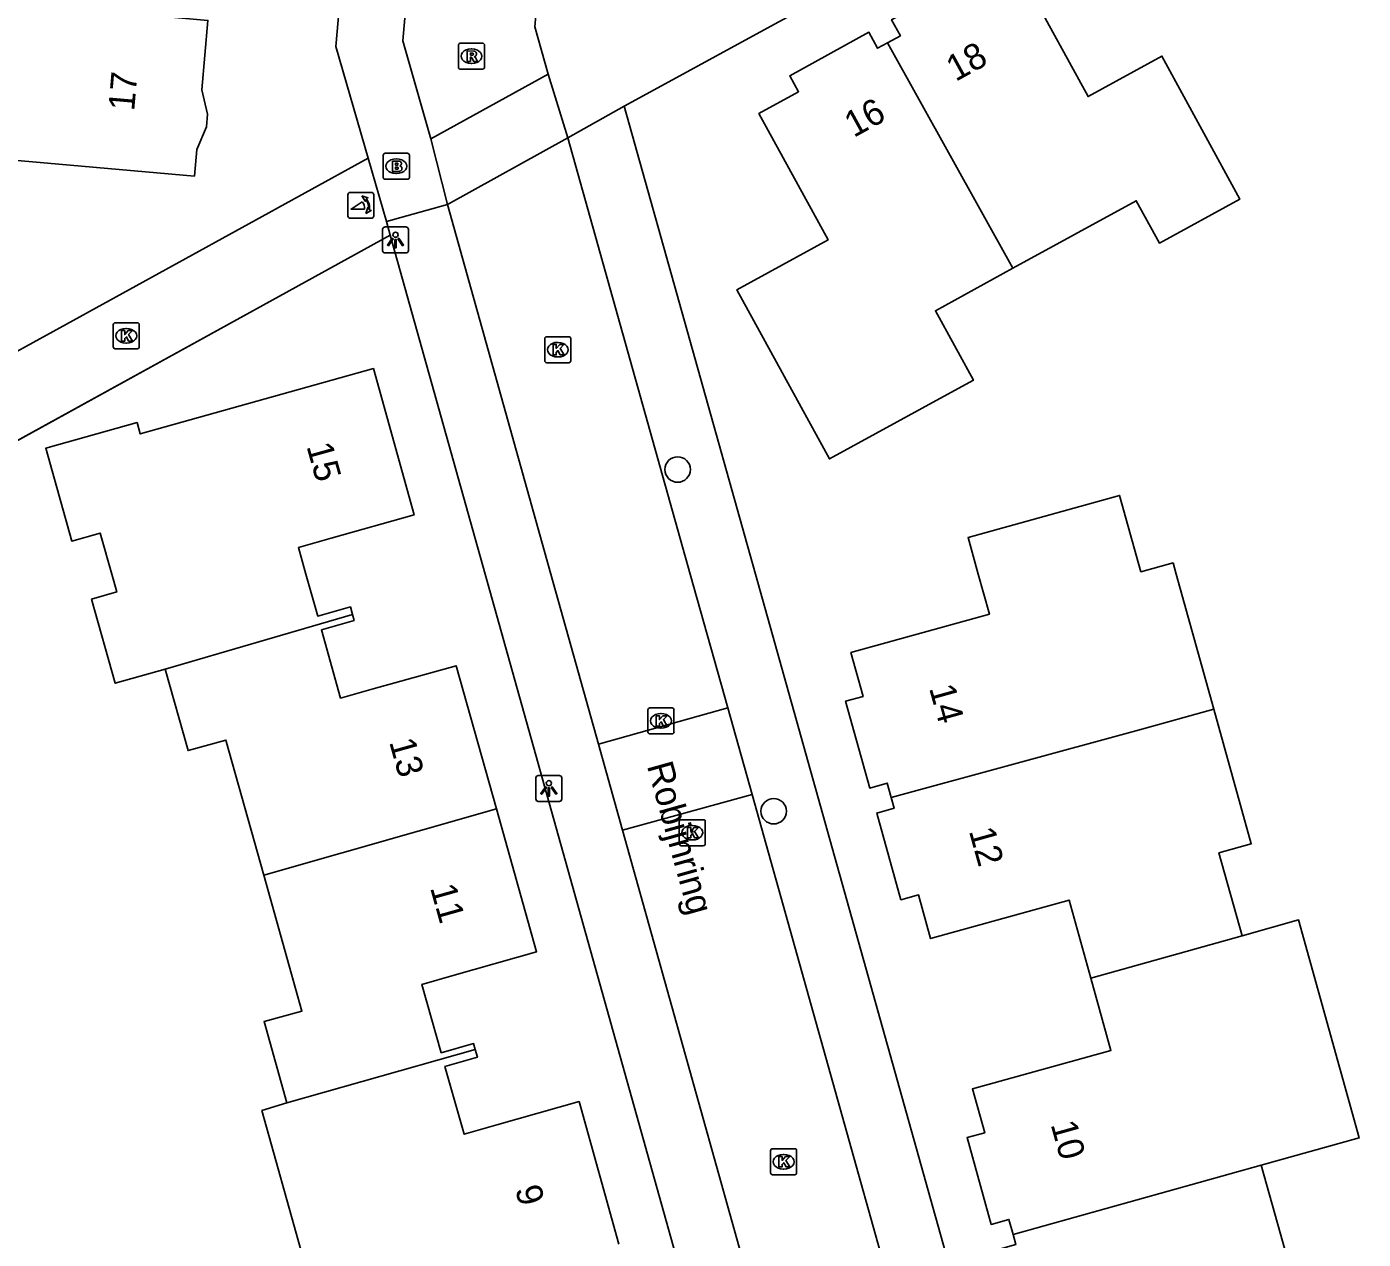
# Model space of a CAD drawing. Extents: x 159628 to 160723, y 388176 to 389416.
# Drawn here: x 160028.1 to 160079.4, y 388474.5 to 388521 of the extents above; entities that cross this region are included whole.
import ezdxf

# ---------------------------------------------------------------- set-up
doc = ezdxf.new("R2010")
doc.units = 0
for name, color, linetype in [('IMGEO_Boom', 7, 'Continuous'), ('IMGEO_Brandkraan', 7, 'Continuous'), ('IMGEO_Kolk', 7, 'Continuous'), ('IMGEO_Lichtpunt', 7, 'Continuous'), ('IMGEO_Muur', 7, 'Continuous'), ('IMGEO_Openbare_ruimte_label', 7, 'Continuous'), ('IMGEO_Pand', 7, 'Continuous'), ('IMGEO_Pand_nummerreeks', 7, 'Continuous'), ('IMGEO_Poller', 7, 'Continuous'), ('IMGEO_Rijbaan_lokaal_open', 7, 'Continuous'), ('IMGEO_Rioolput', 7, 'Continuous'), ('IMGEO_Voetpad_open', 7, 'Continuous')]:
    doc.layers.add(name, color=color, linetype=linetype)

msp = doc.modelspace()

# ---------------------------------------------------------------- linework, layer by layer
at = {"layer": 'IMGEO_Boom'}
for centre in [(160053.089, 388504.015), (160056.778, 388490.891)]:
    msp.add_circle(centre, 0.489, dxfattribs=at)
at = {"layer": 'IMGEO_Brandkraan'}
for p, q in [((160041.783, 388515.238), (160041.783, 388516.09)), ((160041.858, 388516.164), (160042.71, 388516.164)), ((160042.784, 388516.09), (160042.784, 388515.238)), ((160042.271, 388515.944), (160042.296, 388515.944)), ((160042.71, 388515.164), (160041.858, 388515.164)), ((160042.294, 388515.384), (160042.269, 388515.384))]:
    msp.add_line(p, q, dxfattribs=at)
for points in [[(160041.783, 388515.238), (160041.783, 388516.09)], [(160041.858, 388516.164), (160042.71, 388516.164)], [(160042.784, 388516.09), (160042.784, 388515.238)], [(160042.131, 388515.864), (160042.131, 388515.464), (160042.344, 388515.464)], [(160042.362, 388515.864), (160042.131, 388515.864)], [(160042.31, 388515.783), (160042.256, 388515.783), (160042.256, 388515.707)], [(160042.256, 388515.707), (160042.309, 388515.707)], [(160042.318, 388515.631), (160042.256, 388515.631), (160042.256, 388515.55)], [(160042.71, 388515.164), (160041.858, 388515.164)], [(160042.256, 388515.55), (160042.318, 388515.55)]]:
    msp.add_lwpolyline(points, dxfattribs=at)
for centre, radius, start, end in [((160041.86, 388516.088), 0.0765, 91.552, 178.448), ((160041.86, 388516.088), 0.0765, 91.552, 178.448), ((160042.708, 388516.088), 0.0765, 1.552, 88.448), ((160042.708, 388516.088), 0.0765, 1.552, 88.448), ((160042.311, 388515.745), 0.0379, 267.8285, 90.9355), ((160042.319, 388515.59), 0.0404, 269.8759, 90.5077), ((160042.366, 388515.719), 0.145, 59.4692, 91.5367), ((160042.391, 388515.766), 0.0922, 285.5137, 58.1501), ((160042.396, 388515.574), 0.105, 301.3115, 78.989), ((160041.86, 388515.24), 0.0765, 181.552, 268.448), ((160041.86, 388515.24), 0.0765, 181.552, 268.448), ((160042.35, 388515.715), 0.251, 268.6676, 293.5347), ((160042.708, 388515.24), 0.0765, 271.552, 358.448), ((160042.708, 388515.24), 0.0765, 271.552, 358.448)]:
    msp.add_arc(centre, radius, start, end, dxfattribs=at)
for centre, major_axis, ratio, start_param, end_param in [((160042.27, 388515.664), (-0.387, 0.002), 0.722429, 4.712389, 7.853982), ((160042.295, 388515.664), (-0.39, 0.002), 0.717154, 1.570796, 4.712389)]:
    msp.add_ellipse(centre, major_axis=major_axis, ratio=ratio, start_param=start_param, end_param=end_param, dxfattribs=at)
at = {"layer": 'IMGEO_Kolk'}
for p, q in [((160031.409, 388508.726), (160031.409, 388509.578)), ((160031.484, 388509.652), (160032.336, 388509.652)), ((160031.897, 388509.432), (160031.922, 388509.432)), ((160032.41, 388509.578), (160032.41, 388508.726)), ((160047.985, 388508.192), (160047.985, 388509.044)), ((160048.06, 388509.118), (160048.912, 388509.118)), ((160048.473, 388508.898), (160048.498, 388508.898)), ((160048.986, 388509.044), (160048.986, 388508.192)), ((160032.336, 388508.652), (160031.484, 388508.652)), ((160031.92, 388508.872), (160031.895, 388508.872)), ((160048.912, 388508.118), (160048.06, 388508.118)), ((160048.496, 388508.338), (160048.471, 388508.338)), ((160051.948, 388493.935), (160051.948, 388494.787)), ((160052.023, 388494.861), (160052.875, 388494.861)), ((160052.436, 388494.641), (160052.461, 388494.641)), ((160052.949, 388494.787), (160052.949, 388493.935)), ((160052.459, 388494.081), (160052.434, 388494.081)), ((160052.875, 388493.861), (160052.023, 388493.861)), ((160053.149, 388489.64), (160053.149, 388490.492)), ((160053.224, 388490.566), (160054.076, 388490.566)), ((160054.15, 388490.492), (160054.15, 388489.64)), ((160053.637, 388490.346), (160053.662, 388490.346)), ((160054.076, 388489.566), (160053.224, 388489.566)), ((160053.66, 388489.786), (160053.635, 388489.786)), ((160056.659, 388477.001), (160056.659, 388477.853)), ((160056.734, 388477.927), (160057.586, 388477.927)), ((160057.147, 388477.707), (160057.172, 388477.707)), ((160057.66, 388477.853), (160057.66, 388477.001)), ((160057.17, 388477.147), (160057.145, 388477.147)), ((160057.586, 388476.927), (160056.734, 388476.927))]:
    msp.add_line(p, q, dxfattribs=at)
for points in [[(160031.409, 388508.726), (160031.409, 388509.578)], [(160031.484, 388509.652), (160032.336, 388509.652)], [(160032.41, 388509.578), (160032.41, 388508.726)], [(160031.73, 388509.352), (160031.853, 388509.352), (160031.853, 388509.201), (160031.983, 388509.352), (160032.147, 388509.352), (160032.001, 388509.201), (160032.154, 388508.952), (160032.002, 388508.952), (160031.917, 388509.116), (160031.853, 388509.049), (160031.853, 388508.952), (160031.73, 388508.952), (160031.73, 388509.352)], [(160047.985, 388508.192), (160047.985, 388509.044)], [(160048.06, 388509.118), (160048.912, 388509.118)], [(160048.986, 388509.044), (160048.986, 388508.192)], [(160032.336, 388508.652), (160031.484, 388508.652)], [(160048.306, 388508.818), (160048.429, 388508.818), (160048.429, 388508.667), (160048.559, 388508.818), (160048.723, 388508.818), (160048.577, 388508.667), (160048.73, 388508.418), (160048.578, 388508.418), (160048.493, 388508.582), (160048.429, 388508.515), (160048.429, 388508.418), (160048.306, 388508.418), (160048.306, 388508.818)], [(160048.912, 388508.118), (160048.06, 388508.118)], [(160051.948, 388493.935), (160051.948, 388494.787)], [(160052.023, 388494.861), (160052.875, 388494.861)], [(160052.269, 388494.561), (160052.392, 388494.561), (160052.392, 388494.41), (160052.522, 388494.561), (160052.686, 388494.561), (160052.54, 388494.41), (160052.693, 388494.161), (160052.541, 388494.161), (160052.456, 388494.325), (160052.392, 388494.258), (160052.392, 388494.161), (160052.269, 388494.161), (160052.269, 388494.561)], [(160052.949, 388494.787), (160052.949, 388493.935)], [(160052.875, 388493.861), (160052.023, 388493.861)], [(160053.149, 388489.64), (160053.149, 388490.492)], [(160053.224, 388490.566), (160054.076, 388490.566)], [(160054.15, 388490.492), (160054.15, 388489.64)], [(160053.47, 388490.266), (160053.593, 388490.266), (160053.593, 388490.115), (160053.723, 388490.266), (160053.887, 388490.266), (160053.741, 388490.115), (160053.894, 388489.866), (160053.742, 388489.866), (160053.657, 388490.03), (160053.593, 388489.963), (160053.593, 388489.866), (160053.47, 388489.866), (160053.47, 388490.266)], [(160054.076, 388489.566), (160053.224, 388489.566)], [(160056.659, 388477.001), (160056.659, 388477.853)], [(160056.734, 388477.927), (160057.586, 388477.927)], [(160056.98, 388477.627), (160057.103, 388477.627), (160057.103, 388477.476), (160057.233, 388477.627), (160057.397, 388477.627), (160057.251, 388477.476), (160057.404, 388477.227), (160057.252, 388477.227), (160057.167, 388477.391), (160057.103, 388477.324), (160057.103, 388477.227), (160056.98, 388477.227), (160056.98, 388477.627)], [(160057.66, 388477.853), (160057.66, 388477.001)], [(160057.586, 388476.927), (160056.734, 388476.927)]]:
    msp.add_lwpolyline(points, dxfattribs=at)
for centre, start, end in [((160031.486, 388509.576), 91.552, 178.448), ((160031.486, 388509.576), 91.552, 178.448), ((160032.334, 388509.576), 1.552, 88.448), ((160032.334, 388509.576), 1.552, 88.448), ((160048.062, 388509.042), 91.552, 178.448), ((160048.062, 388509.042), 91.552, 178.448), ((160048.91, 388509.042), 1.552, 88.448), ((160048.91, 388509.042), 1.552, 88.448), ((160031.486, 388508.728), 181.552, 268.448), ((160031.486, 388508.728), 181.552, 268.448), ((160032.334, 388508.728), 271.552, 358.448), ((160032.334, 388508.728), 271.552, 358.448), ((160048.062, 388508.194), 181.552, 268.448), ((160048.062, 388508.194), 181.552, 268.448), ((160048.91, 388508.194), 271.552, 358.448), ((160048.91, 388508.194), 271.552, 358.448), ((160052.025, 388494.785), 91.552, 178.448), ((160052.025, 388494.785), 91.552, 178.448), ((160052.873, 388494.785), 1.552, 88.448), ((160052.873, 388494.785), 1.552, 88.448), ((160052.025, 388493.937), 181.552, 268.448), ((160052.025, 388493.937), 181.552, 268.448), ((160052.873, 388493.937), 271.552, 358.448), ((160052.873, 388493.937), 271.552, 358.448), ((160053.226, 388490.49), 91.552, 178.448), ((160053.226, 388490.49), 91.552, 178.448), ((160054.074, 388490.49), 1.552, 88.448), ((160054.074, 388490.49), 1.552, 88.448), ((160053.226, 388489.642), 181.552, 268.448), ((160053.226, 388489.642), 181.552, 268.448), ((160054.074, 388489.642), 271.552, 358.448), ((160054.074, 388489.642), 271.552, 358.448), ((160056.736, 388477.851), 91.552, 178.448), ((160056.736, 388477.851), 91.552, 178.448), ((160057.584, 388477.851), 1.552, 88.448), ((160057.584, 388477.851), 1.552, 88.448), ((160056.736, 388477.003), 181.552, 268.448), ((160056.736, 388477.003), 181.552, 268.448), ((160057.584, 388477.003), 271.552, 358.448), ((160057.584, 388477.003), 271.552, 358.448)]:
    msp.add_arc(centre, 0.0765, start, end, dxfattribs=at)
for centre, major_axis, ratio, start_param, end_param in [((160031.896, 388509.152), (-0.387, 0.002), 0.722429, 4.712389, 7.853982), ((160031.921, 388509.152), (-0.39, 0.002), 0.717154, 1.570796, 4.712389), ((160048.472, 388508.618), (-0.387, 0.002), 0.722429, 4.712389, 7.853982), ((160048.497, 388508.618), (-0.39, 0.002), 0.717154, 1.570796, 4.712389), ((160052.435, 388494.361), (-0.387, 0.002), 0.722429, 4.712389, 7.853982), ((160052.46, 388494.361), (-0.39, 0.002), 0.717154, 1.570796, 4.712389), ((160053.636, 388490.066), (-0.387, 0.002), 0.722429, 4.712389, 7.853982), ((160053.661, 388490.066), (-0.39, 0.002), 0.717154, 1.570796, 4.712389), ((160057.146, 388477.427), (-0.387, 0.002), 0.722429, 4.712389, 7.853982), ((160057.171, 388477.427), (-0.39, 0.002), 0.717154, 1.570796, 4.712389)]:
    msp.add_ellipse(centre, major_axis=major_axis, ratio=ratio, start_param=start_param, end_param=end_param, dxfattribs=at)
at = {"layer": 'IMGEO_Lichtpunt'}
for p, q in [((160041.754, 388513.236), (160041.754, 388512.429)), ((160041.754, 388513.236), (160041.754, 388512.429)), ((160042.656, 388513.331), (160041.848, 388513.331)), ((160042.656, 388513.331), (160041.848, 388513.331)), ((160042.75, 388512.429), (160042.75, 388513.236)), ((160042.75, 388512.429), (160042.75, 388513.236)), ((160041.848, 388512.335), (160042.656, 388512.335)), ((160041.848, 388512.335), (160042.656, 388512.335)), ((160047.644, 388492.169), (160047.644, 388491.362)), ((160047.644, 388492.169), (160047.644, 388491.362)), ((160048.546, 388492.264), (160047.738, 388492.264)), ((160048.546, 388492.264), (160047.738, 388492.264)), ((160048.64, 388491.362), (160048.64, 388492.169)), ((160048.64, 388491.362), (160048.64, 388492.169)), ((160047.738, 388491.268), (160048.546, 388491.268)), ((160047.738, 388491.268), (160048.546, 388491.268))]:
    msp.add_line(p, q, dxfattribs=at)
for points in [[(160042.128, 388512.9), (160042.167, 388512.872), (160041.979, 388512.61), (160041.941, 388512.637), (160042.128, 388512.9)], [(160042.23, 388512.852), (160042.277, 388512.852), (160042.277, 388512.53), (160042.23, 388512.53), (160042.23, 388512.852)], [(160042.34, 388512.872), (160042.378, 388512.899), (160042.565, 388512.637), (160042.526, 388512.609), (160042.34, 388512.872)], [(160048.018, 388491.833), (160048.057, 388491.805), (160047.869, 388491.543), (160047.831, 388491.57), (160048.018, 388491.833)], [(160048.12, 388491.785), (160048.167, 388491.785), (160048.167, 388491.463), (160048.12, 388491.463), (160048.12, 388491.785)], [(160048.23, 388491.805), (160048.268, 388491.832), (160048.455, 388491.57), (160048.416, 388491.542), (160048.23, 388491.805)]]:
    msp.add_lwpolyline(points, dxfattribs=at)
for centre in [(160042.253, 388513.034), (160048.143, 388491.967)]:
    msp.add_circle(centre, 0.0994, dxfattribs=at)
for centre, start, end in [((160041.848, 388513.236), 90, 180), ((160041.848, 388513.236), 90, 180), ((160042.656, 388513.236), 0, 90), ((160042.656, 388513.236), 0, 90), ((160041.848, 388512.429), 180, 270), ((160041.848, 388512.429), 180, 270), ((160042.656, 388512.429), 270, 0), ((160042.656, 388512.429), 270, 360), ((160047.738, 388492.169), 90, 180), ((160047.738, 388492.169), 90, 180), ((160048.546, 388492.169), 0, 90), ((160048.546, 388492.169), 0, 90), ((160047.738, 388491.362), 180, 270), ((160047.738, 388491.362), 180, 270), ((160048.546, 388491.362), 270, 0), ((160048.546, 388491.362), 270, 360)]:
    msp.add_arc(centre, 0.0946, start, end, dxfattribs=at)
at = {"layer": 'IMGEO_Muur'}
msp.add_lwpolyline([(160037.799, 388510.676), (160013.883, 388497.511)], dxfattribs=at)
at = {"layer": 'IMGEO_Pand'}
for points in [[(160023.661, 388525.398), (160023.197, 388520.059), (160025.29, 388519.877), (160024.963, 388516.122), (160034.527, 388515.289), (160034.616, 388516.302), (160034.993, 388517.173), (160035.036, 388517.671), (160034.815, 388518.594), (160035.048, 388521.267), (160034.481, 388521.316), (160031.462, 388521.58), (160031.736, 388524.73)], [(160061.144, 388520.4), (160061.648, 388520.677), (160061.31, 388521.291), (160064.345, 388522.959), (160064.682, 388522.344), (160066.206, 388523.182), (160068.852, 388518.343), (160071.688, 388519.894), (160074.688, 388514.406), (160071.597, 388512.715), (160070.708, 388514.338), (160065.967, 388511.745)], [(160065.967, 388511.745), (160062.99, 388510.116), (160064.449, 388507.447), (160063.304, 388506.821), (160058.917, 388504.421), (160055.363, 388510.918), (160058.867, 388512.833), (160056.211, 388517.689), (160057.737, 388518.527), (160057.398, 388519.141), (160060.434, 388520.81), (160060.771, 388520.195), (160061.144, 388520.4)], [(160065.967, 388511.745), (160061.144, 388520.4)], [(160033.409, 388496.348), (160032.448, 388496.078), (160031.485, 388495.808), (160030.579, 388499.042), (160031.542, 388499.313), (160031.35, 388500), (160030.908, 388501.576), (160029.815, 388501.269), (160028.817, 388504.832), (160032.328, 388505.816), (160032.449, 388505.383), (160041.402, 388507.894), (160042.967, 388502.269), (160039.776, 388501.373), (160038.524, 388501.021), (160038.81, 388500), (160039.263, 388498.384), (160040.518, 388498.736), (160040.6, 388498.442)], [(160061.296, 388491.422), (160061.143, 388491.969), (160060.469, 388491.781), (160059.541, 388495.112), (160060.215, 388495.299), (160059.746, 388496.984), (160065.064, 388498.465), (160064.637, 388500), (160064.247, 388501.404), (160070.066, 388503.024), (160070.884, 388500.086), (160072.117, 388500.429), (160072.236, 388500), (160073.682, 388494.809)], [(160033.409, 388496.348), (160040.6, 388498.442)], [(160040.6, 388498.442), (160040.664, 388498.214), (160039.408, 388497.861), (160040.145, 388495.234), (160041.397, 388495.586), (160044.587, 388496.481), (160046.131, 388490.982)], [(160037.195, 388488.432), (160035.739, 388493.625), (160034.286, 388493.218), (160033.409, 388496.348)], [(160073.682, 388494.809), (160070.825, 388494.02), (160061.296, 388491.422)], [(160073.682, 388494.809), (160075.121, 388489.641), (160073.879, 388489.295), (160074.767, 388486.107)], [(160037.195, 388488.432), (160046.131, 388490.982)], [(160046.131, 388490.982), (160047.671, 388485.496), (160044.51, 388484.596), (160043.259, 388484.24), (160044.006, 388481.612), (160045.253, 388481.966), (160045.318, 388481.734)], [(160068.957, 388484.482), (160068.123, 388487.481), (160062.807, 388486.002), (160062.341, 388487.677), (160061.666, 388487.489), (160060.738, 388490.82), (160061.412, 388491.007), (160061.296, 388491.422)], [(160038.079, 388479.685), (160037.203, 388482.81), (160038.657, 388483.217), (160037.195, 388488.432)], [(160075.509, 388477.292), (160079.272, 388478.341), (160076.941, 388486.715), (160074.767, 388486.107)], [(160074.767, 388486.107), (160068.957, 388484.482)], [(160068.957, 388484.482), (160069.73, 388481.705), (160064.415, 388480.226), (160064.884, 388478.541), (160064.21, 388478.354), (160065.138, 388475.023), (160065.812, 388475.211), (160065.973, 388474.634)], [(160045.318, 388481.734), (160038.079, 388479.685)], [(160045.318, 388481.734), (160045.399, 388481.447), (160044.152, 388481.092), (160044.894, 388478.483), (160046.145, 388478.839), (160049.305, 388479.738), (160050.829, 388474.266)], [(160041.875, 388471.731), (160039.461, 388471.048), (160038.62, 388474.047), (160037.119, 388479.4), (160038.079, 388479.685)], [(160065.973, 388474.634), (160075.509, 388477.292)], [(160075.509, 388477.292), (160076.957, 388472.092), (160078.547, 388472.535), (160079.425, 388469.382)], [(160073.636, 388467.739), (160072.804, 388470.727), (160067.476, 388469.244), (160067.01, 388470.919), (160066.335, 388470.731), (160065.407, 388474.062), (160066.081, 388474.249), (160065.973, 388474.634)]]:
    msp.add_lwpolyline(points, dxfattribs=at)
at = {"layer": 'IMGEO_Poller'}
for p, q in [((160040.422, 388514.566), (160040.422, 388513.759)), ((160040.422, 388514.566), (160040.422, 388513.759)), ((160041.324, 388514.661), (160040.516, 388514.661)), ((160041.324, 388514.661), (160040.516, 388514.661)), ((160041.418, 388513.759), (160041.418, 388514.566)), ((160041.418, 388513.759), (160041.418, 388514.566)), ((160040.516, 388513.664), (160041.324, 388513.664)), ((160040.516, 388513.664), (160041.324, 388513.664))]:
    msp.add_line(p, q, dxfattribs=at)
for points in [[(160041.057, 388514.017), (160040.544, 388514.017), (160040.974, 388514.292)], [(160041.101, 388514.39), (160041.089, 388514.317), (160040.964, 388514.522)], [(160040.964, 388514.522), (160041.195, 388514.456), (160041.124, 388514.424)], [(160041.117, 388513.845), (160041.183, 388514.076), (160041.213, 388514.008)], [(160041.249, 388513.981), (160041.321, 388513.97), (160041.117, 388513.845)]]:
    msp.add_lwpolyline(points, dxfattribs=at)
for centre, radius, start, end in [((160040.516, 388514.566), 0.0946, 90, 180), ((160040.516, 388514.566), 0.0946, 90, 180), ((160041.324, 388514.566), 0.0946, 0, 90), ((160041.324, 388514.566), 0.0946, 0, 90), ((160040.729, 388514.067), 0.332, 351.3247, 42.4854), ((160040.743, 388514.077), 0.476, 351.7527, 41.1691), ((160040.743, 388514.077), 0.516, 349.3569, 42.2912), ((160040.516, 388513.759), 0.0946, 180, 270), ((160040.516, 388513.759), 0.0946, 180, 270), ((160041.324, 388513.759), 0.0946, 270, 0), ((160041.324, 388513.759), 0.0946, 270, 0)]:
    msp.add_arc(centre, radius, start, end, dxfattribs=at)
at = {"layer": 'IMGEO_Rijbaan_lokaal_open'}
for points in [[(160048.443, 388551.926), (160045.044, 388549.209), (160042.532, 388520.479), (160043.615, 388516.712)], [(160048.523, 388531.842), (160047.599, 388521.019), (160048.11, 388519.2)], [(160043.615, 388516.712), (160048.11, 388519.2)], [(160048.11, 388519.2), (160048.876, 388516.76)], [(160043.615, 388516.712), (160044.252, 388514.196)], [(160044.252, 388514.196), (160048.876, 388516.76)], [(160048.876, 388516.76), (160053.573, 388500), (160055.014, 388494.859)], [(160050.05, 388493.468), (160048.223, 388500), (160044.252, 388514.196)], [(160055.014, 388494.859), (160050.05, 388493.468)], [(160055.014, 388494.859), (160055.946, 388491.534)], [(160050.975, 388490.162), (160050.05, 388493.468)], [(160055.946, 388491.534), (160050.975, 388490.162)], [(160055.946, 388491.534), (160069.781, 388442.163)], [(160064.814, 388440.692), (160050.975, 388490.162)]]:
    msp.add_lwpolyline(points, dxfattribs=at)
at = {"layer": 'IMGEO_Rioolput'}
for p, q in [((160044.669, 388519.466), (160044.669, 388520.318)), ((160044.744, 388520.392), (160045.596, 388520.392)), ((160045.67, 388520.318), (160045.67, 388519.466)), ((160045.157, 388520.172), (160045.182, 388520.172)), ((160045.596, 388519.392), (160044.744, 388519.392)), ((160045.18, 388519.612), (160045.155, 388519.612))]:
    msp.add_line(p, q, dxfattribs=at)
for points in [[(160044.669, 388519.466), (160044.669, 388520.318)], [(160044.744, 388520.392), (160045.596, 388520.392)], [(160045.67, 388520.318), (160045.67, 388519.466)], [(160045.258, 388520.09), (160045.006, 388520.092), (160045.006, 388519.692)], [(160045.006, 388519.692), (160045.13, 388519.692), (160045.13, 388519.854), (160045.141, 388519.854)], [(160045.184, 388520.011), (160045.13, 388520.011), (160045.13, 388519.93)], [(160045.13, 388519.93), (160045.182, 388519.93)], [(160045.188, 388519.825), (160045.259, 388519.692), (160045.399, 388519.692), (160045.334, 388519.818)], [(160045.596, 388519.392), (160044.744, 388519.392)]]:
    msp.add_lwpolyline(points, dxfattribs=at)
for centre, radius, start, end in [((160044.746, 388520.316), 0.0765, 91.552, 178.448), ((160044.746, 388520.316), 0.0765, 91.552, 178.448), ((160045.594, 388520.316), 0.0765, 1.552, 88.448), ((160045.594, 388520.316), 0.0765, 1.552, 88.448), ((160045.14, 388519.801), 0.0533, 26.0293, 88.6989), ((160045.166, 388520.119), 0.19, 274.7715, 282.9687), ((160045.19, 388519.915), 0.0964, 77.0061, 93.1865), ((160045.204, 388519.972), 0.0378, 276.6634, 79.6772), ((160045.257, 388519.98), 0.109, 350.3612, 89.416), ((160045.255, 388519.98), 0.112, 277.5842, 350.9817), ((160045.239, 388519.765), 0.108, 29.5134, 73.7905), ((160044.746, 388519.468), 0.0765, 181.552, 268.448), ((160044.746, 388519.468), 0.0765, 181.552, 268.448), ((160045.594, 388519.468), 0.0765, 271.552, 358.448), ((160045.594, 388519.468), 0.0765, 271.552, 358.448)]:
    msp.add_arc(centre, radius, start, end, dxfattribs=at)
for centre, major_axis, ratio, start_param, end_param in [((160045.156, 388519.892), (-0.387, 0.002), 0.722429, 4.712389, 7.853982), ((160045.181, 388519.892), (-0.39, 0.002), 0.717154, 1.570796, 4.712389)]:
    msp.add_ellipse(centre, major_axis=major_axis, ratio=ratio, start_param=start_param, end_param=end_param, dxfattribs=at)
at = {"layer": 'IMGEO_Voetpad_open'}
for points in [[(160046.524, 388553.531), (160042.618, 388550.4), (160039.957, 388520.258), (160041.197, 388515.977)], [(160051.036, 388517.975), (160068.858, 388527.703)], [(160048.876, 388516.76), (160051.036, 388517.975)], [(160051.036, 388517.975), (160056.074, 388500), (160074.428, 388434.513)], [(160041.197, 388515.977), (160012.145, 388500), (160000, 388493.321), (159984.934, 388485.035)], [(160041.901, 388513.542), (160041.197, 388515.977)], [(160044.252, 388514.196), (160041.901, 388513.542)], [(160041.901, 388513.542), (160042.053, 388513.017)], [(160042.053, 388513.017), (160037.799, 388510.676), (160018.405, 388500), (160013.883, 388497.511), (160000, 388489.869), (159985.778, 388482.041)], [(160064.967, 388431.158), (160045.697, 388500), (160042.053, 388513.017)]]:
    msp.add_lwpolyline(points, dxfattribs=at)

# ---------------------------------------------------------------- texts
at = {"layer": 'IMGEO_Openbare_ruimte_label'}
msp.add_text('Robijnring', height=1, rotation=285.6069, dxfattribs=at).set_placement((160051.902, 388492.642))
at = {"layer": 'IMGEO_Pand_nummerreeks'}
for s, rotation, p in [('18', 28.7927, (160063.765, 388518.899)), ('17', 85.0191, (160032.213, 388517.765)), ('16', 28.7992, (160059.852, 388516.747)), ('15', 285.5499, (160038.828, 388504.91)), ('14', 285.5747, (160062.741, 388495.623)), ('13', 285.6819, (160042.002, 388493.556)), ('12', 285.5747, (160064.271, 388490.135)), ('11', 285.6819, (160043.575, 388487.953)), ('10', 285.5728, (160067.412, 388478.863)), ('9', 285.5671, (160046.836, 388476.379))]:
    msp.add_text(s, height=1, rotation=rotation, dxfattribs=at).set_placement(p)

doc.saveas('drawing.dxf')
